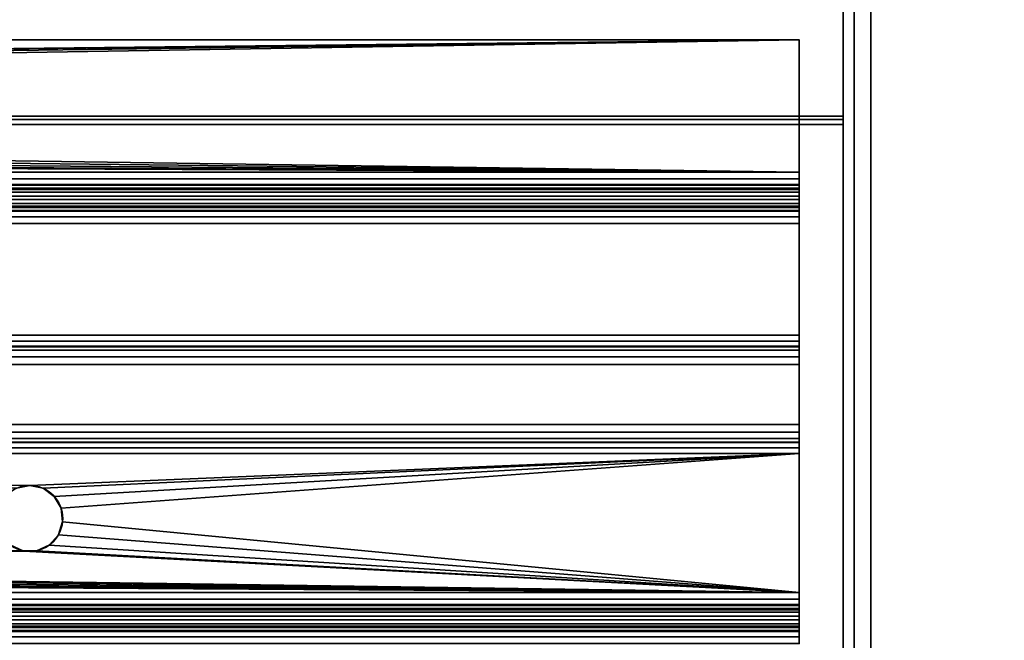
# Model space of a CAD drawing. Header units: millimetres. Extents: x -493 to 6693, y -115 to 145.
# Tile 596 of 656: x 1772 to 1862, y 17 to 73. Entities that reach past the tile are written whole.
import ezdxf

# ---------------------------------------------------------------- set-up
doc = ezdxf.new("R2010")
doc.units = ezdxf.units.MM
doc.layers.add('151', color=7, linetype='Continuous', true_color=0xffffff)

# ---------------------------------------------------------------- blocks, each defined once
blk = doc.blocks.new('UG_SURFACE_002')
at = {"layer": '151', "color": 252, "linetype": 'Continuous', "lineweight": 35}
for points in [[(2042.5, -15, 2200.25), (2042.5, 135, 2200.25), (957.5, 135, 2200.25), (957.5, -15, 2200.25)], [(1107.5, -15, 2050.25), (1107.5, 135, 2050.25), (1892.5, 135, 2050.25), (1892.5, -15, 2050.25)]]:
    blk.add_3dface(points, dxfattribs=at)
blk = doc.blocks.new('UG_SURFACE_118')
at = {"layer": '151', "color": 252, "linetype": 'Continuous', "lineweight": 35}
for points in [[(1150.5, 6.25, 2006.75), (1849.5, 6.25, 2006.75), (1849.5, 141.92, 2006.75), (1150.5, 141.92, 2006.75)], [(1152, 6.25, 2005.25), (1152, 141.92, 2005.25), (1848, 141.92, 2005.25), (1848, 6.25, 2005.25)], [(1849.5, 141.92, 2006.75), (1849.5, 6.25, 2006.75), (1848, 6.25, 2005.25), (1848, 141.92, 2005.25)]]:
    blk.add_3dface(points, dxfattribs=at)
blk = doc.blocks.new('UG_SURFACE_119')
at = {"layer": '151', "color": 252, "linetype": 'Continuous', "lineweight": 35}
for points in [[(1848, 6.25, 2005.25), (1848, 141.92, 2005.25), (1848, 141.92, -7.75), (1848, 6.25, -7.75)], [(1849.5, 141.92, -7.75), (1849.5, 6.25, -7.75), (1848, 6.25, -7.75), (1848, 141.92, -7.75)], [(1848, 141.92, 2005.25), (1848, 6.25, 2005.25), (1849.5, 6.25, 2006.75), (1849.5, 141.92, 2006.75)], [(1849.5, 6.25, 2006.75), (1849.5, 6.25, -7.75), (1849.5, 141.92, -7.75), (1849.5, 141.92, 2006.75)]]:
    blk.add_3dface(points, dxfattribs=at)
blk = doc.blocks.new('UG_SURFACE_124')
at = {"layer": '151', "color": 252, "linetype": 'Continuous', "lineweight": 35}
for points in [[(1847, 94.189, -1.975), (1153, 94.189, -1.975), (1153, 64.383, 7.137), (1847, 64.383, 7.137)], [(1847, 64.091, 6.181), (1847, 93.896, -2.932), (1847, 94.189, -1.975), (1847, 64.383, 7.137)], [(1847, 93.896, -2.932), (1847, 64.091, 6.181), (1153, 64.091, 6.181), (1153, 93.896, -2.932)], [(1153, 63.629, 7.25), (1847, 63.629, 7.25), (1847, 64.383, 7.137), (1153, 64.383, 7.137)], [(1153, 64.091, 6.181), (1847, 64.091, 6.181), (1847, 63.629, 6.25), (1153, 63.629, 6.25)], [(1847, 63.629, 7.25), (1153, 63.629, 7.25), (1153, 6.5, 7.25), (1847, 6.5, 7.25)], [(1847, 63.629, 6.25), (1847, 6.5, 6.25), (1153, 6.5, 6.25), (1153, 63.629, 6.25)], [(1847, 64.383, 7.137), (1847, 63.629, 7.25), (1847, 63.629, 6.25), (1847, 64.091, 6.181)], [(1847, 63.629, 7.25), (1847, 6.5, 7.25), (1847, 6.5, 6.25), (1847, 63.629, 6.25)]]:
    blk.add_3dface(points, dxfattribs=at)
blk = doc.blocks.new('UG_SURFACE_125')
at = {"layer": '151', "color": 252, "linetype": 'Continuous', "lineweight": 35}
for points in [[(1843, 71.312, -8.75), (1157, 71.312, -8.75), (1157, 71.312, -7.25), (1843, 71.312, -7.25)], [(1450, 67, -7.25), (1843, 71.312, -7.25), (1157, 71.312, -7.25)], [(1450, 67, -8.75), (1157, 71.312, -8.75), (1843, 71.312, -8.75)], [(1843, 71.312, -7.25), (1450, 67, -7.25), (1451.22, 66.741, -7.25)], [(1843, 71.312, -8.75), (1451.22, 66.741, -8.75), (1450, 67, -8.75)], [(1451.22, 66.741, -7.25), (1452.229, 66.007, -7.25), (1843, 71.312, -7.25)], [(1843, 71.312, -8.75), (1452.229, 66.007, -8.75), (1451.22, 66.741, -8.75)], [(1843, 59.292, -7.25), (1843, 71.312, -7.25), (1452.229, 66.007, -7.25), (1452.853, 64.927, -7.25)], [(1452.853, 64.927, -8.75), (1452.229, 66.007, -8.75), (1843, 71.312, -8.75)], [(1843, 71.312, -8.75), (1843, 59.292, -8.75), (1452.984, 63.686, -8.75), (1452.853, 64.927, -8.75)], [(1843, 59.292, -8.75), (1843, 71.312, -8.75), (1843, 71.312, -7.25), (1843, 59.292, -7.25)], [(1452.853, 64.927, -7.25), (1452.984, 63.686, -7.25), (1843, 59.292, -7.25)], [(1843, 59.292, -7.25), (1452.984, 63.686, -7.25), (1452.598, 62.5, -7.25)], [(1452.598, 62.5, -8.75), (1452.984, 63.686, -8.75), (1843, 59.292, -8.75)], [(1452.598, 62.5, -7.25), (1451.763, 61.573, -7.25), (1843, 59.292, -7.25)], [(1843, 59.292, -8.75), (1451.763, 61.573, -8.75), (1452.598, 62.5, -8.75)], [(1157, 59.292, -7.25), (1843, 59.292, -7.25), (1450.624, 61.066, -7.25), (1449.376, 61.066, -7.25)], [(1843, 59.292, -8.75), (1157, 59.292, -8.75), (1450, 61, -8.75)], [(1450, 61, -8.75), (1450.624, 61.066, -8.75), (1843, 59.292, -8.75)], [(1451.763, 61.573, -7.25), (1450.624, 61.066, -7.25), (1843, 59.292, -7.25)], [(1450.624, 61.066, -8.75), (1451.763, 61.573, -8.75), (1843, 59.292, -8.75)], [(1157, 58.687, -7.13), (1843, 58.687, -7.13), (1843, 59.292, -7.25), (1157, 59.292, -7.25)], [(1157, 59.292, -8.75), (1843, 59.292, -8.75), (1843, 58.113, -8.516), (1157, 58.113, -8.516)], [(1843, 59.292, -7.25), (1843, 58.687, -7.13), (1843, 58.113, -8.516), (1843, 59.292, -8.75)], [(1157, 58.174, -6.787), (1843, 58.174, -6.787), (1843, 58.687, -7.13), (1157, 58.687, -7.13)], [(1843, 58.687, -7.13), (1843, 58.174, -6.787), (1843, 57.114, -7.848), (1843, 58.113, -8.516)], [(1157, 57.832, -6.275), (1843, 57.832, -6.275), (1843, 58.174, -6.787), (1157, 58.174, -6.787)], [(1157, 58.113, -8.516), (1843, 58.113, -8.516), (1843, 57.114, -7.848), (1157, 57.114, -7.848)], [(1157, 57.712, -5.67), (1843, 57.712, -5.67), (1843, 57.832, -6.275), (1157, 57.832, -6.275)], [(1157, 57.477, 4.349), (1843, 57.477, 4.349), (1843, 57.712, 3.17), (1157, 57.712, 3.17)], [(1157, 57.712, 3.17), (1843, 57.712, 3.17), (1843, 57.712, -5.67), (1157, 57.712, -5.67)], [(1157, 56.81, 5.348), (1843, 56.81, 5.348), (1843, 57.477, 4.349), (1157, 57.477, 4.349)], [(1843, 58.174, -6.787), (1843, 57.832, -6.275), (1843, 56.446, -6.849), (1843, 57.114, -7.848)], [(1843, 56.212, -5.67), (1843, 56.446, -6.849), (1843, 57.832, -6.275), (1843, 57.712, -5.67)], [(1843, 57.712, 3.17), (1843, 57.477, 4.349), (1843, 56.091, 3.775), (1843, 56.212, 3.17)], [(1843, 57.712, -5.67), (1843, 57.712, 3.17), (1843, 56.212, 3.17), (1843, 56.212, -5.67)], [(1843, 55.749, 4.287), (1843, 56.091, 3.775), (1843, 57.477, 4.349), (1843, 56.81, 5.348)], [(1157, 57.114, -7.848), (1843, 57.114, -7.848), (1843, 56.446, -6.849), (1157, 56.446, -6.849)], [(1157, 55.81, 6.016), (1843, 55.81, 6.016), (1843, 56.81, 5.348), (1157, 56.81, 5.348)], [(1157, 56.446, -6.849), (1843, 56.446, -6.849), (1843, 56.212, -5.67), (1157, 56.212, -5.67)], [(1843, 55.236, 4.63), (1843, 55.749, 4.287), (1843, 56.81, 5.348), (1843, 55.81, 6.016)], [(1157, 56.212, 3.17), (1843, 56.212, 3.17), (1843, 56.091, 3.775), (1157, 56.091, 3.775)], [(1157, 56.212, -5.67), (1843, 56.212, -5.67), (1843, 56.212, 3.17), (1157, 56.212, 3.17)], [(1157, 56.091, 3.775), (1843, 56.091, 3.775), (1843, 55.749, 4.287), (1157, 55.749, 4.287)], [(1157, 54.632, 6.25), (1843, 54.632, 6.25), (1843, 55.81, 6.016), (1157, 55.81, 6.016)], [(1157, 55.749, 4.287), (1843, 55.749, 4.287), (1843, 55.236, 4.63), (1157, 55.236, 4.63)], [(1843, 54.632, 4.75), (1843, 55.236, 4.63), (1843, 55.81, 6.016), (1843, 54.632, 6.25)], [(1157, 55.236, 4.63), (1843, 55.236, 4.63), (1843, 54.632, 4.75), (1157, 54.632, 4.75)], [(1157, 44.454, 6.25), (1843, 44.454, 6.25), (1843, 54.632, 6.25), (1157, 54.632, 6.25)], [(1157, 54.632, 4.75), (1843, 54.632, 4.75), (1843, 44.454, 4.75), (1157, 44.454, 4.75)], [(1843, 44.454, 4.75), (1843, 54.632, 4.75), (1843, 54.632, 6.25), (1843, 44.454, 6.25)], [(1157, 43.418, 6.07), (1843, 43.418, 6.07), (1843, 44.454, 6.25), (1157, 44.454, 6.25)], [(1157, 44.454, 4.75), (1843, 44.454, 4.75), (1843, 43.922, 4.658), (1157, 43.922, 4.658)], [(1157, 43.922, 4.658), (1843, 43.922, 4.658), (1843, 43.453, 4.392), (1157, 43.453, 4.392)], [(1843, 44.454, 6.25), (1843, 43.418, 6.07), (1843, 43.922, 4.658), (1843, 44.454, 4.75)], [(1843, 43.453, 4.392), (1843, 43.922, 4.658), (1843, 43.418, 6.07), (1843, 42.502, 5.552)], [(1157, 43.453, 4.392), (1843, 43.453, 4.392), (1843, 43.1, 3.984), (1157, 43.1, 3.984)], [(1157, 42.502, 5.552), (1843, 42.502, 5.552), (1843, 43.418, 6.07), (1157, 43.418, 6.07)], [(1157, 43.1, 3.984), (1843, 43.1, 3.984), (1843, 36.346, -7.256), (1157, 36.346, -7.256)], [(1843, 43.1, 3.984), (1843, 43.453, 4.392), (1843, 42.502, 5.552), (1843, 41.814, 4.756)], [(1843, 36.346, -7.256), (1843, 43.1, 3.984), (1843, 41.814, 4.756), (1843, 35.06, -6.484)], [(1157, 41.814, 4.756), (1843, 41.814, 4.756), (1843, 42.502, 5.552), (1157, 42.502, 5.552)], [(1157, 35.06, -6.484), (1843, 35.06, -6.484), (1843, 41.814, 4.756), (1157, 41.814, 4.756)], [(1157, 36.346, -7.256), (1843, 36.346, -7.256), (1843, 35.658, -8.052), (1157, 35.658, -8.052)], [(1843, 35.06, -6.484), (1843, 34.708, -6.892), (1843, 35.658, -8.052), (1843, 36.346, -7.256)], [(1157, 35.658, -8.052), (1843, 35.658, -8.052), (1843, 34.743, -8.57), (1157, 34.743, -8.57)], [(1157, 34.708, -6.892), (1843, 34.708, -6.892), (1843, 35.06, -6.484), (1157, 35.06, -6.484)], [(1843, 34.708, -6.892), (1843, 34.238, -7.158), (1843, 34.743, -8.57), (1843, 35.658, -8.052)], [(1157, 34.743, -8.57), (1843, 34.743, -8.57), (1843, 33.706, -8.75), (1157, 33.706, -8.75)], [(1157, 34.238, -7.158), (1843, 34.238, -7.158), (1843, 34.708, -6.892), (1157, 34.708, -6.892)], [(1157, 33.706, -7.25), (1843, 33.706, -7.25), (1843, 34.238, -7.158), (1157, 34.238, -7.158)], [(1843, 33.706, -8.75), (1843, 34.743, -8.57), (1843, 34.238, -7.158), (1843, 33.706, -7.25)], [(1157, 33.706, -7.25), (1771.78, 30.541, -7.25), (1773, 30.8, -7.25)], [(1773, 30.8, -7.25), (1843, 33.706, -7.25), (1157, 33.706, -7.25)], [(1157, 33.706, -8.75), (1843, 33.706, -8.75), (1773, 30.8, -8.75)], [(1773, 30.8, -8.75), (1771.78, 30.541, -8.75), (1157, 33.706, -8.75)], [(1773, 30.8, -7.25), (1774.22, 30.541, -7.25), (1843, 33.706, -7.25)], [(1774.22, 30.541, -8.75), (1773, 30.8, -8.75), (1843, 33.706, -8.75)], [(1774.22, 30.541, -7.25), (1775.229, 29.807, -7.25), (1843, 33.706, -7.25)], [(1843, 33.706, -8.75), (1775.229, 29.807, -8.75), (1774.22, 30.541, -8.75)], [(1843, 33.706, -7.25), (1775.229, 29.807, -7.25), (1775.853, 28.727, -7.25)], [(1775.853, 28.727, -8.75), (1775.229, 29.807, -8.75), (1843, 33.706, -8.75)], [(1775.853, 28.727, -7.25), (1775.984, 27.486, -7.25), (1843, 21.08, -7.25), (1843, 33.706, -7.25)], [(1843, 33.706, -8.75), (1843, 21.08, -8.75), (1775.984, 27.486, -8.75), (1775.853, 28.727, -8.75)], [(1843, 33.706, -7.25), (1843, 21.08, -7.25), (1843, 21.08, -8.75), (1843, 33.706, -8.75)], [(1773, 30.8, -8.75), (1773, 30.8, -7.25), (1771.78, 30.541, -7.25), (1771.78, 30.541, -8.75)], [(1774.22, 30.541, -8.75), (1774.22, 30.541, -7.25), (1773, 30.8, -7.25), (1773, 30.8, -8.75)], [(1775.229, 29.807, -8.75), (1775.229, 29.807, -7.25), (1774.22, 30.541, -7.25), (1774.22, 30.541, -8.75)], [(1229.229, 29.807, -8.75), (1772.376, 24.866, -8.75), (1773, 24.8, -8.75)], [(1229.229, 29.807, -8.75), (1771.237, 25.373, -8.75), (1772.376, 24.866, -8.75)], [(1773, 24.8, -8.75), (1843, 21.08, -8.75), (1229.229, 29.807, -8.75)], [(1229.853, 28.727, -8.75), (1229.229, 29.807, -8.75), (1843, 21.08, -8.75)], [(1775.853, 28.727, -8.75), (1775.853, 28.727, -7.25), (1775.229, 29.807, -7.25), (1775.229, 29.807, -8.75)], [(1843, 21.08, -8.75), (1229.984, 27.486, -8.75), (1229.853, 28.727, -8.75)], [(1775.984, 27.486, -8.75), (1775.984, 27.486, -7.25), (1775.853, 28.727, -7.25), (1775.853, 28.727, -8.75)], [(1843, 21.08, -7.25), (1229.984, 27.486, -7.25), (1229.598, 26.3, -7.25)], [(1229.598, 26.3, -8.75), (1229.984, 27.486, -8.75), (1843, 21.08, -8.75)], [(1772.376, 24.866, -7.25), (1229.984, 27.486, -7.25), (1843, 21.08, -7.25)], [(1772.376, 24.866, -7.25), (1771.237, 25.373, -7.25), (1229.984, 27.486, -7.25)], [(1843, 21.08, -7.25), (1775.984, 27.486, -7.25), (1775.598, 26.3, -7.25)], [(1775.598, 26.3, -8.75), (1775.598, 26.3, -7.25), (1775.984, 27.486, -7.25), (1775.984, 27.486, -8.75)], [(1775.598, 26.3, -8.75), (1775.984, 27.486, -8.75), (1843, 21.08, -8.75)], [(1229.598, 26.3, -7.25), (1228.763, 25.373, -7.25), (1843, 21.08, -7.25)], [(1843, 21.08, -8.75), (1228.763, 25.373, -8.75), (1229.598, 26.3, -8.75)], [(1775.598, 26.3, -7.25), (1774.763, 25.373, -7.25), (1843, 21.08, -7.25)], [(1774.763, 25.373, -8.75), (1774.763, 25.373, -7.25), (1775.598, 26.3, -7.25), (1775.598, 26.3, -8.75)], [(1843, 21.08, -8.75), (1774.763, 25.373, -8.75), (1775.598, 26.3, -8.75)], [(1228.763, 25.373, -7.25), (1227.624, 24.866, -7.25), (1843, 21.08, -7.25)], [(1227.624, 24.866, -8.75), (1228.763, 25.373, -8.75), (1843, 21.08, -8.75)], [(1771.237, 25.373, -8.75), (1771.237, 25.373, -7.25), (1772.376, 24.866, -7.25), (1772.376, 24.866, -8.75)], [(1774.763, 25.373, -7.25), (1773.624, 24.866, -7.25), (1843, 21.08, -7.25)], [(1773.624, 24.866, -8.75), (1773.624, 24.866, -7.25), (1774.763, 25.373, -7.25), (1774.763, 25.373, -8.75)], [(1773.624, 24.866, -8.75), (1774.763, 25.373, -8.75), (1843, 21.08, -8.75)], [(1157, 21.08, -7.25), (1843, 21.08, -7.25), (1227.624, 24.866, -7.25), (1226.376, 24.866, -7.25)], [(1227, 24.8, -8.75), (1843, 21.08, -8.75), (1157, 21.08, -8.75)], [(1227, 24.8, -8.75), (1227.624, 24.866, -8.75), (1843, 21.08, -8.75)], [(1843, 21.08, -7.25), (1773.624, 24.866, -7.25), (1772.376, 24.866, -7.25)], [(1772.376, 24.866, -7.25), (1773.624, 24.866, -7.25), (1773, 24.8, -8.75)], [(1773, 24.8, -8.75), (1772.376, 24.866, -8.75), (1772.376, 24.866, -7.25)], [(1773.624, 24.866, -7.25), (1773.624, 24.866, -8.75), (1773, 24.8, -8.75)], [(1843, 21.08, -8.75), (1773, 24.8, -8.75), (1773.624, 24.866, -8.75)], [(1157, 20.475, -7.13), (1843, 20.475, -7.13), (1843, 21.08, -7.25), (1157, 21.08, -7.25)], [(1157, 21.08, -8.75), (1843, 21.08, -8.75), (1843, 19.901, -8.516), (1157, 19.901, -8.516)], [(1843, 21.08, -7.25), (1843, 20.475, -7.13), (1843, 19.901, -8.516), (1843, 21.08, -8.75)], [(1157, 19.963, -6.787), (1843, 19.963, -6.787), (1843, 20.475, -7.13), (1157, 20.475, -7.13)], [(1157, 19.62, -6.275), (1843, 19.62, -6.275), (1843, 19.963, -6.787), (1157, 19.963, -6.787)], [(1157, 19.901, -8.516), (1843, 19.901, -8.516), (1843, 18.902, -7.848), (1157, 18.902, -7.848)], [(1843, 18.902, -7.848), (1843, 19.901, -8.516), (1843, 20.475, -7.13), (1843, 19.963, -6.787)], [(1843, 19.963, -6.787), (1843, 19.62, -6.275), (1843, 18.234, -6.849), (1843, 18.902, -7.848)], [(1157, 19.5, -5.67), (1843, 19.5, -5.67), (1843, 19.62, -6.275), (1157, 19.62, -6.275)], [(1157, 19.5, 1.67), (1843, 19.5, 1.67), (1843, 19.5, -5.67), (1157, 19.5, -5.67)], [(1157, 19.266, 2.849), (1843, 19.266, 2.849), (1843, 19.5, 1.67), (1157, 19.5, 1.67)], [(1157, 18.598, 3.848), (1843, 18.598, 3.848), (1843, 19.266, 2.849), (1157, 19.266, 2.849)], [(1157, 18.902, -7.848), (1843, 18.902, -7.848), (1843, 18.234, -6.849), (1157, 18.234, -6.849)], [(1843, 18, -5.67), (1843, 18.234, -6.849), (1843, 19.62, -6.275), (1843, 19.5, -5.67)], [(1843, 19.5, 1.67), (1843, 19.266, 2.849), (1843, 17.88, 2.275), (1843, 18, 1.67)], [(1843, 19.5, -5.67), (1843, 19.5, 1.67), (1843, 18, 1.67), (1843, 18, -5.67)], [(1843, 19.266, 2.849), (1843, 18.598, 3.848), (1843, 17.537, 2.787), (1843, 17.88, 2.275)], [(1157, 17.599, 4.516), (1843, 17.599, 4.516), (1843, 18.598, 3.848), (1157, 18.598, 3.848)], [(1157, 18.234, -6.849), (1843, 18.234, -6.849), (1843, 18, -5.67), (1157, 18, -5.67)], [(1157, 18, 1.67), (1843, 18, 1.67), (1843, 17.88, 2.275), (1157, 17.88, 2.275)], [(1157, 18, -5.67), (1843, 18, -5.67), (1843, 18, 1.67), (1157, 18, 1.67)], [(1843, 17.025, 3.13), (1843, 17.537, 2.787), (1843, 18.598, 3.848), (1843, 17.599, 4.516)], [(1157, 17.88, 2.275), (1843, 17.88, 2.275), (1843, 17.537, 2.787), (1157, 17.537, 2.787)], [(1157, 16.42, 4.75), (1843, 16.42, 4.75), (1843, 17.599, 4.516), (1157, 17.599, 4.516)], [(1157, 17.537, 2.787), (1843, 17.537, 2.787), (1843, 17.025, 3.13), (1157, 17.025, 3.13)], [(1157, 17.025, 3.13), (1843, 17.025, 3.13), (1843, 16.42, 3.25), (1157, 16.42, 3.25)], [(1843, 16.42, 3.25), (1843, 17.025, 3.13), (1843, 17.599, 4.516), (1843, 16.42, 4.75)]]:
    blk.add_3dface(points, dxfattribs=at)

msp = doc.modelspace()

# ---------------------------------------------------------------- linework, layer by layer
at = {"layer": '151', "color": 253, "linetype": 'Continuous', "lineweight": -3}
for p, q in [((1848, 6.25, -7.75), (1848, 141.92, -7.75)), ((1848, 6.25, 2005.25), (1848, 141.92, 2005.25)), ((1848, 6.25, 2005.25), (1848, 141.92, 2005.25)), ((1849.5, 6.25, 2006.75), (1849.5, 141.92, 2006.75)), ((1849.5, 6.25, 2006.75), (1849.5, 141.92, 2006.75)), ((1849.5, 6.25, -7.75), (1849.5, 141.92, -7.75)), ((1847, 94.189, -1.975), (1847, 64.383, 7.137)), ((1847, 93.896, -2.932), (1847, 64.091, 6.181)), ((1843, 71.312, -7.25), (1157, 71.312, -7.25)), ((1843, 71.312, -8.75), (1157, 71.312, -8.75)), ((1843, 59.292, -8.75), (1843, 71.312, -8.75)), ((1843, 71.312, -8.75), (1843, 71.312, -7.25)), ((1843, 59.292, -7.25), (1843, 71.312, -7.25)), ((1847, 64.383, 7.137), (1153, 64.383, 7.137)), ((1847, 64.091, 6.181), (1153, 64.091, 6.181)), ((1847, 63.629, 7.25), (1153, 63.629, 7.25)), ((1847, 63.629, 6.25), (1153, 63.629, 6.25)), ((1847, 63.629, 7.25), (1847, 6.5, 7.25)), ((1847, 63.629, 6.25), (1847, 6.5, 6.25)), ((1843, 59.292, -8.75), (1157, 59.292, -8.75)), ((1843, 59.292, -7.25), (1157, 59.292, -7.25)), ((1843, 57.712, -5.67), (1157, 57.712, -5.67)), ((1843, 57.712, 3.17), (1157, 57.712, 3.17)), ((1843, 57.712, 3.17), (1843, 57.712, -5.67)), ((1843, 56.212, -5.67), (1157, 56.212, -5.67)), ((1843, 56.212, 3.17), (1157, 56.212, 3.17)), ((1843, 56.212, 3.17), (1843, 56.212, -5.67)), ((1843, 54.632, 6.25), (1157, 54.632, 6.25)), ((1843, 54.632, 4.75), (1157, 54.632, 4.75)), ((1843, 44.454, 6.25), (1843, 54.632, 6.25)), ((1843, 44.454, 4.75), (1843, 54.632, 4.75)), ((1843, 44.454, 6.25), (1157, 44.454, 6.25)), ((1843, 44.454, 4.75), (1157, 44.454, 4.75)), ((1843, 43.1, 3.984), (1157, 43.1, 3.984)), ((1843, 36.346, -7.256), (1843, 43.1, 3.984)), ((1843, 41.814, 4.756), (1157, 41.814, 4.756)), ((1843, 35.06, -6.484), (1843, 41.814, 4.756)), ((1843, 36.346, -7.256), (1157, 36.346, -7.256)), ((1843, 35.06, -6.484), (1157, 35.06, -6.484)), ((1843, 33.706, -8.75), (1157, 33.706, -8.75)), ((1843, 33.706, -7.25), (1157, 33.706, -7.25)), ((1843, 21.08, -7.25), (1843, 33.706, -7.25)), ((1843, 21.08, -8.75), (1843, 33.706, -8.75)), ((1843, 21.08, -7.25), (1157, 21.08, -7.25)), ((1843, 21.08, -8.75), (1157, 21.08, -8.75)), ((1843, 19.5, 1.67), (1157, 19.5, 1.67)), ((1843, 19.5, -5.67), (1157, 19.5, -5.67)), ((1843, 19.5, 1.67), (1843, 19.5, -5.67)), ((1843, 18, 1.67), (1157, 18, 1.67)), ((1843, 18, -5.67), (1157, 18, -5.67)), ((1843, 18, 1.67), (1843, 18, -5.67))]:
    msp.add_line(p, q, dxfattribs=at)
at = {"layer": '151', "color": 253, "linetype": 'Continuous', "lineweight": -3, "extrusion": (0, 0, -1)}
msp.add_circle((-1773, 27.8, 7.25), 3, dxfattribs=at)
at = {"layer": '151', "color": 253, "linetype": 'Continuous', "lineweight": -3}
msp.add_circle((1773, 27.8, -8.75), 3, dxfattribs=at)
at = {"layer": '151', "color": 253, "linetype": 'Continuous', "lineweight": -3, "extrusion": (1, 0, 0)}
for centre, radius, start, end in [((63.629, 4.67, 1847), 2.58, 73, 90), ((63.629, 4.67, 1847), 1.58, 73, 90), ((59.292, -5.67, 1843), 1.58, 180, 270), ((59.292, -5.67, 1843), 3.08, 180, 270), ((33.706, -5.67, 1843), 3.08, 270, 329), ((33.706, -5.67, 1843), 1.58, 270, 329), ((21.08, -5.67, 1843), 3.08, 180, 270), ((21.08, -5.67, 1843), 1.58, 180, 270)]:
    msp.add_arc(centre, radius, start, end, dxfattribs=at)
at = {"layer": '151', "color": 253, "linetype": 'Continuous', "lineweight": -3, "extrusion": (-1, 0, 0)}
for centre, radius, start, end in [((-54.632, 3.17, -1843), 3.08, 90, 180), ((-54.632, 3.17, -1843), 1.58, 90, 180), ((-44.454, 3.17, -1843), 3.08, 31, 90), ((-44.454, 3.17, -1843), 1.58, 31, 90), ((-16.42, 1.67, -1843), 3.08, 90, 180), ((-16.42, 1.67, -1843), 1.58, 90, 180)]:
    msp.add_arc(centre, radius, start, end, dxfattribs=at)

# ---------------------------------------------------------------- block references
at = {"layer": '151', "color": 253, "linetype": 'Continuous', "lineweight": -3}
for name in ['UG_SURFACE_118', 'UG_SURFACE_119', 'UG_SURFACE_002', 'UG_SURFACE_124', 'UG_SURFACE_125']:
    msp.add_blockref(name, (0, 0), dxfattribs=at)

doc.saveas('drawing.dxf')
